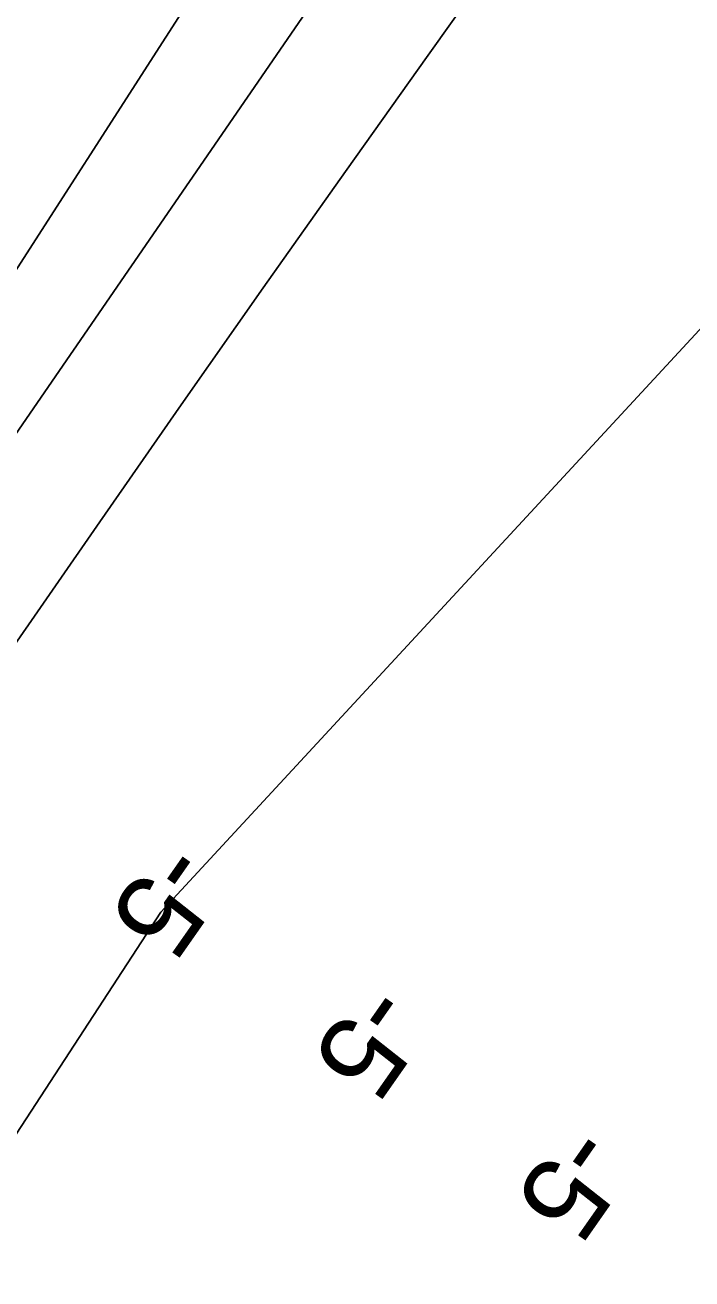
# Model space of a CAD drawing. Extents: x 3905714 to 3926767, y 183354 to 205755.
# Drawn here: x 3919029 to 3919299, y 194998 to 195505 of the extents above; entities that cross this region are included whole.
import ezdxf

# ---------------------------------------------------------------- set-up
doc = ezdxf.new("R2010")
doc.units = 0
for name, color, linetype in [('V-RIVR-RANG', 7, 'Continuous'), ('V-TOPO-DPTH', 7, 'Continuous'), ('V-TOPO-MINR', 7, 'Continuous')]:
    doc.layers.add(name, color=color, linetype=linetype)

msp = doc.modelspace()

# ---------------------------------------------------------------- linework, layer by layer
at = {"layer": 'V-TOPO-DPTH'}
for points in [[(3918694.84, 194946.5), (3918764.31, 195042.88), (3918921.05, 195254.79), (3918923.7, 195258.4), (3918926.33, 195262.03), (3918957.04, 195304.93), (3918973.53, 195328.32), (3918989.77, 195351.86), (3919005.67, 195375.66), (3919021.33, 195399.61), (3919475.13, 196105.24), (3919476.4, 196107.24), (3919477.67, 196109.25), (3919480.16, 196113.29), (3919482.75, 196117.26), (3919485.58, 196121.06), (3919880.33, 196618.63), (3919907.82, 196653.22), (3919935.36, 196687.76), (3919962.97, 196722.25), (3919990.62, 196756.71), (3920044.9, 196824.2)], [(3920044.9, 196824.2), (3919990.62, 196756.71), (3919962.97, 196722.25), (3919935.36, 196687.76), (3919907.82, 196653.22), (3919880.33, 196618.63), (3919485.58, 196121.06), (3919482.75, 196117.26), (3919480.16, 196113.29), (3919477.67, 196109.25), (3919476.4, 196107.24), (3919475.13, 196105.24), (3919021.33, 195399.61), (3919005.67, 195375.66), (3918989.77, 195351.86), (3918973.53, 195328.32), (3918957.04, 195304.93), (3918926.33, 195262.03), (3918923.7, 195258.4), (3918921.05, 195254.79), (3918764.31, 195042.88), (3918694.84, 194946.5)], [(3920120, 196744.7), (3920022.11, 196620.98), (3919967.7, 196551.61), (3919913.68, 196481.93), (3919860.25, 196411.8), (3919807.21, 196341.36), (3919613.94, 196082.38), (3919597.6, 196060.34), (3919581.36, 196038.23), (3919565.26, 196016.01), (3919549.25, 195993.72), (3919192.17, 195493.11), (3919158.77, 195446.09), (3919125.49, 195398.99), (3919092.4, 195351.75), (3919059.43, 195304.43), (3918999.52, 195218.07)]]:
    msp.add_lwpolyline(points, dxfattribs=at)
at = {"layer": 'V-TOPO-MINR'}
for points in [[(3918694.84, 194946.5), (3918764.31, 195042.88), (3918921.05, 195254.79), (3918923.7, 195258.4), (3918926.33, 195262.03), (3918957.04, 195304.93), (3918973.53, 195328.32), (3918989.77, 195351.86), (3919005.67, 195375.66), (3919021.33, 195399.61), (3919475.13, 196105.24), (3919476.4, 196107.24), (3919477.67, 196109.25), (3919480.16, 196113.29), (3919482.75, 196117.26), (3919485.58, 196121.06), (3919880.33, 196618.63), (3919907.82, 196653.22), (3919935.36, 196687.76), (3919962.97, 196722.25), (3919990.62, 196756.71), (3920044.9, 196824.2)], [(3918999.52, 195218.07), (3919059.43, 195304.43), (3919092.4, 195351.75), (3919125.49, 195398.99), (3919158.77, 195446.09), (3919192.17, 195493.11), (3919549.25, 195993.72), (3919565.26, 196016.01), (3919581.36, 196038.23), (3919597.6, 196060.34), (3919613.94, 196082.38), (3919807.21, 196341.36), (3919860.25, 196411.8), (3919913.68, 196481.93), (3919967.7, 196551.61), (3920022.11, 196620.98), (3920120, 196744.7)], [(3918769.69, 194965.32), (3918805.88, 195020.16), (3918842.63, 195074.62), (3918879.74, 195128.85), (3918930.61, 195202.37), (3918942.56, 195219.66), (3918954.5, 195236.95), (3918966.42, 195254.24), (3918978.34, 195271.55), (3919283.3, 195714.8), (3919324.14, 195774.78), (3919364.59, 195835.02), (3919404.46, 195895.64), (3919443.94, 195956.52), (3919521.5, 196077.37), (3919523.62, 196080.57), (3919524.53, 196081.81), (3919525, 196082.42), (3919659.11, 196250.78), (3919726.81, 196335.42), (3919794.74, 196419.89), (3919863, 196504.08), (3919931.49, 196588.09), (3920053.73, 196737.41)], [(3918574.39, 194364.96), (3919084.15, 195146.63), (3919725.69, 195839.95), (3919750.75, 195872.53), (3919775.17, 195905.56), (3919798.64, 195939.28), (3919821.48, 195973.45), (3919981.54, 196220.49), (3920027.7, 196295.12), (3920071.72, 196370.94), (3920112.52, 196448.53), (3920151.18, 196527.3), (3920225.28, 196686.64)]]:
    msp.add_lwpolyline(points, dxfattribs=at)

# ---------------------------------------------------------------- texts
at = {"layer": 'V-RIVR-RANG'}
for p in [(3919085.03, 195177.09), (3919167.08, 195119.93), (3919249.14, 195062.78)]:
    msp.add_text('-5', height=33.5, rotation=234.9983, dxfattribs=at).set_placement(p)

doc.saveas('drawing.dxf')
